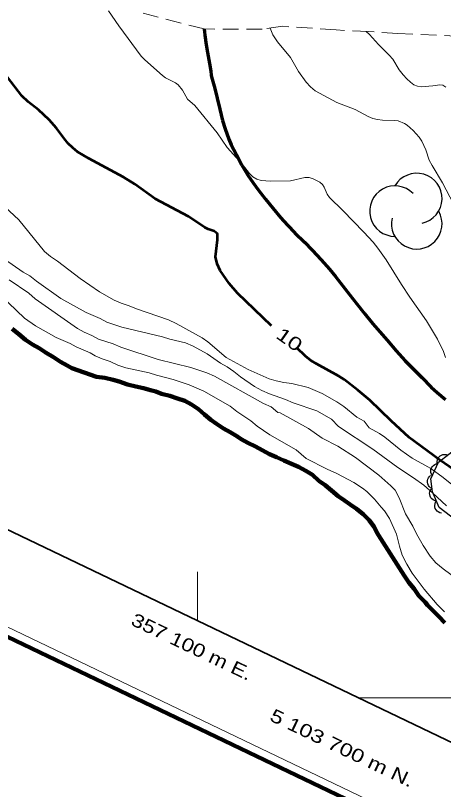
# Model space of a CAD drawing. Extents: x 356765 to 358572, y 5103174 to 5104650.
# Drawn here: x 357079.3 to 357128, y 5103689.6 to 5103777.6 of the extents above; entities that cross this region are included whole.
import ezdxf
from ezdxf.enums import TextEntityAlignment as Align

# ---------------------------------------------------------------- set-up
doc = ezdxf.new("R2010")
doc.units = 0
doc.header["$LTSCALE"] = 0.6
for name, pattern in [('DOT_DASHED', [7.7, 5, -1.2, 0.3, -1.2]), ('LONG_DASHED', [7.5, 6, -1.5]), ('MEDIUM_DASHED', [4.5, 3, -1.5])]:
    doc.linetypes.add(name, pattern=pattern)
for name, color, linetype, lineweight in [('1', 7, 'Continuous', 53), ('19', 7, 'Continuous', 13), ('2', 7, 'Continuous', 13), ('22', 7, 'Continuous', 35), ('4', 7, 'Continuous', 90), ('44', 7, 'Continuous', 25), ('60', 7, 'Continuous', 13), ('61', 7, 'Continuous', 13)]:
    doc.layers.add(name, color=color, linetype=linetype, lineweight=lineweight)

msp = doc.modelspace()

# ---------------------------------------------------------------- linework, layer by layer
at = {"layer": '1'}
for points in [[(357108.41, 5103742.32), (357104.57, 5103746.01), (357103.62, 5103747.13), (357102.57, 5103748.61), (357102.24, 5103749.36), (357102.07, 5103750.16), (357102.3, 5103752.09), (357102.28, 5103752.76), (357101.92, 5103753.05), (357101.23, 5103753.29), (357100.84, 5103753.49), (357098.97, 5103754.74), (357095.19, 5103756.76), (357092.89, 5103758.41), (357091.61, 5103759.22), (357087.64, 5103761.33), (357086.38, 5103762.09), (357085.82, 5103762.53), (357085.32, 5103763.04), (357084.85, 5103763.59), (357083.97, 5103764.76), (357083.13, 5103765.73), (357081.95, 5103766.86), (357080.77, 5103767.78), (357080.05, 5103768.45), (357078.41, 5103770.59)], [(357129.71, 5103725.57), (357127.52, 5103727.08), (357124.06, 5103729.62), (357122.02, 5103731.49), (357119.59, 5103733.84), (357118.26, 5103735.01), (357116.67, 5103736.21), (357116.09, 5103736.59), (357113.54, 5103737.98), (357112.91, 5103738.38), (357112.31, 5103738.87), (357111.31, 5103739.82)]]:
    msp.add_lwpolyline(points, dxfattribs=at)
at = {"layer": '19', "linetype": 'MEDIUM_DASHED'}
msp.add_lwpolyline([(357162.96, 5103778.43), (357160.04, 5103777.58), (357157.08, 5103777), (357153.91, 5103776.67), (357138.37, 5103775.38), (357129.9, 5103775.21), (357122.78, 5103775.54), (357119.44, 5103775.76), (357115.77, 5103775.94), (357109.67, 5103776.36), (357107.38, 5103776.03), (357100.77, 5103776.05), (357093.82, 5103777.84)], dxfattribs=at)
at = {"layer": '2'}
for points in [[(357128.2, 5103738.71), (357127.97, 5103739.4), (357127.29, 5103740.79), (357126.05, 5103742.88), (357124.16, 5103745.57), (357123.2, 5103747.01), (357121.45, 5103749.8), (357120.52, 5103751.15), (357120, 5103751.8), (357118.92, 5103752.97), (357116.53, 5103755.43), (357115.02, 5103756.91), (357114.76, 5103757.26), (357114.43, 5103758.05), (357114.22, 5103758.38), (357113.93, 5103758.62), (357113.17, 5103759), (357112.71, 5103759.16), (357112.23, 5103759.15), (357110.59, 5103758.8), (357108.33, 5103758.76), (357107.26, 5103758.84), (357106.75, 5103758.97), (357106.32, 5103759.23), (357105.92, 5103759.63), (357105.14, 5103760.66), (357103.39, 5103762.59), (357102.25, 5103764.24), (357099.72, 5103767.37), (357098.86, 5103768.09), (357098.32, 5103769.09), (357097.83, 5103769.7), (357097.52, 5103769.92), (357096.39, 5103770.5), (357096.02, 5103770.75), (357094.01, 5103772.53), (357093.61, 5103772.96), (357091.06, 5103776.41), (357089.91, 5103778.13)], [(357129.11, 5103756.16), (357127.86, 5103758.57), (357126.68, 5103760.54), (357126.37, 5103761.15), (357125.98, 5103762.3), (357125.51, 5103763.3), (357125.22, 5103763.74), (357124.55, 5103764.51), (357123.87, 5103765.13), (357123.54, 5103765.3), (357122.84, 5103765.59), (357122.43, 5103765.66), (357121.04, 5103765.7), (357120.48, 5103765.76), (357119.94, 5103765.88), (357119.41, 5103766.09), (357117.93, 5103766.9), (357115.84, 5103767.7), (357113.39, 5103769.03), (357112.85, 5103769.46), (357112.36, 5103769.99), (357111.51, 5103771.2), (357110.58, 5103772.82), (357109.09, 5103774.58), (357108.56, 5103775.38), (357108.27, 5103776.16)], [(357128.24, 5103769.45), (357127.92, 5103769.65), (357127.58, 5103769.72), (357126.78, 5103769.59), (357125.43, 5103769.49), (357125.03, 5103769.54), (357124.62, 5103769.72), (357124.22, 5103770), (357123.8, 5103770.37), (357123.39, 5103770.84), (357122.96, 5103771.42), (357122.21, 5103772.61), (357121.82, 5103773.09), (357120.59, 5103774.29), (357119.57, 5103775.41), (357119.19, 5103775.77)], [(357127.93, 5103725.05), (357126.54, 5103726.07), (357124.43, 5103727.28), (357123.15, 5103728.17), (357121.32, 5103729.66), (357120.71, 5103730.07), (357119.53, 5103730.7), (357118.96, 5103731.45), (357118.13, 5103731.91), (357116.64, 5103733.14), (357115.85, 5103733.68), (357114.18, 5103734.61), (357112.59, 5103735.3), (357110.74, 5103735.74), (357109.82, 5103735.86), (357108.94, 5103736.06), (357108.17, 5103736.29), (357105.77, 5103737.33), (357103.28, 5103738.72), (357101.19, 5103740.48), (357100.55, 5103740.93), (357097.6, 5103742.58), (357096.72, 5103742.97), (357093.06, 5103744.23), (357092.26, 5103744.57), (357091.34, 5103744.89), (357090.55, 5103745.24), (357088.88, 5103746.16), (357086.66, 5103747.7), (357084.08, 5103749.64), (357083.29, 5103750.18), (357082.61, 5103750.75), (357079.68, 5103754.36), (357077.59, 5103756.31)], [(357113.58, 5103732.64), (357110.9, 5103733.55), (357110.03, 5103733.93), (357108.19, 5103734.56), (357107.32, 5103734.95), (357106.48, 5103735.42), (357104.9, 5103736.5), (357104.16, 5103737.11), (357103.37, 5103737.65), (357102.61, 5103738.08), (357101.1, 5103739.11), (357099.51, 5103740), (357098.64, 5103740.39), (357096.87, 5103740.78), (357096.03, 5103741.06), (357091.39, 5103742.17), (357089.7, 5103742.71), (357088.95, 5103743.13), (357087.35, 5103743.83), (357084.47, 5103745.43), (357081.69, 5103747.38), (357080.94, 5103748), (357080.18, 5103748.42), (357077.17, 5103750.5)], [(357130.25, 5103712.96), (357127.93, 5103714.67), (357127.11, 5103715.38), (357126.47, 5103716.13), (357125.68, 5103717.34), (357124.92, 5103718.66), (357124.48, 5103719.55), (357123.68, 5103720.95), (357122.94, 5103722.74), (357122.47, 5103723.62), (357122, 5103724.13), (357120.62, 5103725.32), (357117.99, 5103727.34), (357115.97, 5103728.63), (357114.2, 5103729.52), (357112.64, 5103730.62), (357109.41, 5103732.42), (357109.14, 5103732.47), (357108.4, 5103733.08), (357107.53, 5103733.47), (357101.96, 5103736.57), (357101.09, 5103736.96), (357099.27, 5103737.58), (357095.54, 5103738.48), (357091.29, 5103739.87), (357090.42, 5103740.26), (357088.75, 5103740.8), (357088, 5103741.21), (357087.13, 5103741.6), (357086.38, 5103742.02), (357081.56, 5103745.39), (357080.82, 5103746), (357078.61, 5103747.53)], [(357128.1, 5103709.78), (357127.25, 5103710.63), (357125.79, 5103712.38), (357124.41, 5103714.18), (357123.81, 5103715.2), (357123.29, 5103716.23), (357122.98, 5103717.24), (357122.63, 5103718.63), (357121.83, 5103720.4), (357121.27, 5103721.26), (357120.91, 5103721.71), (357120.13, 5103722.62), (357119.26, 5103723.48), (357118.77, 5103723.86), (357117.79, 5103724.49), (357115.85, 5103725.53), (357114.77, 5103726.01), (357112.37, 5103727.24), (357111.23, 5103728.22), (357108.22, 5103729.9), (357106.8, 5103730.89), (357106.06, 5103731.5), (357104.48, 5103732.57), (357103.74, 5103733.18), (357100.73, 5103734.86), (357099.07, 5103735.59), (357097.24, 5103736.22), (357095.34, 5103736.69), (357094.5, 5103736.96), (357091.87, 5103737.54), (357090.96, 5103737.85), (357090.09, 5103738.24), (357089.18, 5103738.55), (357088.39, 5103738.9), (357087.79, 5103739.23), (357086.2, 5103739.92), (357085.52, 5103740.3), (357083.93, 5103740.99), (357081.6, 5103742.29), (357080.33, 5103743.19), (357077.63, 5103745.78)], [(357128.34, 5103721.86), (357126.75, 5103723.33), (357125.73, 5103724.19), (357124.59, 5103725.01), (357122.79, 5103726.21), (357119.96, 5103728.3), (357116.04, 5103730.85), (357115.24, 5103731.71), (357113.58, 5103732.64)], [(357183.72, 5103688.62), (357180.52, 5103689.88), (357179.68, 5103690.26), (357175.11, 5103692.61), (357172.43, 5103693.88), (357165.39, 5103697.59), (357163.75, 5103698.5), (357162.09, 5103699.51), (357159.7, 5103701.11), (357155.43, 5103704.2), (357152.47, 5103705.93), (357149.13, 5103708.26), (357147.61, 5103709.19), (357145.92, 5103710.15), (357144.33, 5103711.21), (357142.88, 5103712.3), (357140.86, 5103714), (357138.51, 5103716.09), (357136.9, 5103717.73), (357132.57, 5103721.59), (357131.22, 5103722.59), (357129.87, 5103723.5), (357127.93, 5103725.05)]]:
    msp.add_lwpolyline(points, dxfattribs=at)
at = {"layer": '22', "linetype": 'LONG_DASHED', "lineweight": 70}
msp.add_lwpolyline([(357100.77, 5103776.05), (357100.8, 5103775.71), (357100.86, 5103775.34), (357100.99, 5103774.26), (357101.15, 5103773.38), (357101.39, 5103772.12), (357101.51, 5103771.24), (357101.55, 5103770.8), (357101.61, 5103770.62), (357101.98, 5103769.3), (357102.26, 5103768.17), (357102.56, 5103766.94), (357102.87, 5103765.65), (357103.15, 5103764.7), (357103.56, 5103763.51), (357103.85, 5103762.87), (357104.43, 5103761.74), (357105.07, 5103760.58), (357105.73, 5103759.44), (357106.33, 5103758.55), (357106.96, 5103757.71), (357107.76, 5103756.72), (357108.57, 5103755.68), (357109.44, 5103754.63), (357110.24, 5103753.76), (357111.09, 5103752.88), (357112.18, 5103751.82), (357113.05, 5103750.92), (357114.09, 5103749.8), (357115.03, 5103748.75), (357115.7, 5103747.92), (357116.49, 5103746.9), (357117.3, 5103745.86), (357118.12, 5103744.8), (357119, 5103743.71), (357119.94, 5103742.55), (357120.75, 5103741.63), (357121.59, 5103740.67), (357122.6, 5103739.48), (357123.61, 5103738.34), (357124.46, 5103737.48), (357125.53, 5103736.42), (357126.59, 5103735.34), (357127.27, 5103734.72), (357128.2, 5103733.93)], dxfattribs=at)
at = {"layer": '4'}
for points in [[(357078.95, 5103741.96), (357079.7, 5103741.35), (357080.45, 5103740.73), (357081.24, 5103740.19), (357082, 5103739.76), (357082.79, 5103739.22), (357083.63, 5103738.76), (357084.42, 5103738.22), (357085.18, 5103737.79), (357085.71, 5103737.5), (357088.54, 5103736.51), (357089.47, 5103736.39), (357090.43, 5103736.15), (357091.12, 5103735.96), (357092.04, 5103735.64), (357093, 5103735.4), (357093.89, 5103735.21), (357094.66, 5103734.98), (357095.27, 5103734.83), (357095.92, 5103734.57), (357096.88, 5103734.33), (357097.72, 5103734.05), (357098.57, 5103733.78), (357099.33, 5103733.36), (357100.12, 5103732.82), (357100.79, 5103732.24), (357101.54, 5103731.63), (357102.18, 5103731.17), (357102.98, 5103730.63), (357103.73, 5103730.21), (357104.49, 5103729.78), (357104.98, 5103729.41), (357105.74, 5103728.99), (357106.62, 5103728.6), (357107.38, 5103728.17), (357108.21, 5103727.71), (357109.01, 5103727.36), (357109.81, 5103727.01), (357110.69, 5103726.62), (357111.49, 5103726.27), (357112.33, 5103725.81), (357113.08, 5103725.38), (357113.79, 5103724.69)], [(357113.79, 5103724.69), (357114.51, 5103724.19), (357115.26, 5103723.57), (357116.01, 5103722.96), (357116.72, 5103722.46), (357117.37, 5103722), (357118.08, 5103721.5), (357118.83, 5103720.89), (357119.54, 5103720.2), (357120.05, 5103719.51), (357120.48, 5103718.68), (357120.59, 5103718.52), (357123.5, 5103713.93), (357124.04, 5103713.13), (357124.63, 5103712.4), (357125.18, 5103711.6), (357125.89, 5103710.91), (357126.18, 5103710.55), (357126.81, 5103709.9), (357127.45, 5103709.25), (357128.15, 5103708.56)]]:
    msp.add_lwpolyline(points, dxfattribs=at)
at = {"layer": '44', "linetype": 'DOT_DASHED'}
msp.add_lwpolyline([(357129.43, 5103720.18), (357127.5, 5103721.65), (357126.73, 5103723.45), (357126.56, 5103724.91), (357127.4, 5103726.79), (357133.24, 5103731.37)], dxfattribs=at)
at = {"layer": '44'}
for points in [[(357127.26, 5103726.68), (357127.25, 5103726.89), (357127.3, 5103727.09), (357127.35, 5103727.25), (357127.46, 5103727.39), (357127.59, 5103727.51), (357127.76, 5103727.6), (357127.91, 5103727.67), (357128.09, 5103727.68), (357128.27, 5103727.66), (357128.45, 5103727.61)], [(357126.72, 5103725.26), (357126.61, 5103725.44), (357126.56, 5103725.64), (357126.53, 5103725.8), (357126.56, 5103725.97), (357126.62, 5103726.15), (357126.73, 5103726.31), (357126.83, 5103726.43), (357126.98, 5103726.53), (357127.15, 5103726.6), (357127.33, 5103726.63)], [(357126.69, 5103723.8), (357126.5, 5103723.9), (357126.36, 5103724.04), (357126.26, 5103724.17), (357126.19, 5103724.34), (357126.15, 5103724.52), (357126.16, 5103724.71), (357126.19, 5103724.87), (357126.27, 5103725.03), (357126.38, 5103725.18), (357126.52, 5103725.29)], [(357127.18, 5103722.4), (357126.97, 5103722.44), (357126.79, 5103722.53), (357126.66, 5103722.63), (357126.55, 5103722.77), (357126.46, 5103722.93), (357126.42, 5103723.12), (357126.4, 5103723.28), (357126.43, 5103723.45), (357126.49, 5103723.63), (357126.59, 5103723.78)], [(357127.77, 5103721.02), (357127.56, 5103721.06), (357127.38, 5103721.15), (357127.25, 5103721.25), (357127.14, 5103721.39), (357127.05, 5103721.55), (357127.01, 5103721.74), (357126.99, 5103721.9), (357127.02, 5103722.07), (357127.08, 5103722.25), (357127.18, 5103722.4)]]:
    msp.add_lwpolyline(points, dxfattribs=at)
for centre, start, end in [((357124.9407, 5103756.7826), 282.26917, 149.72626), ((357122.4684, 5103755.3453), 44.11537, 269.80396), ((357124.9407, 5103753.9079), 166.93686, 29.62122)]:
    msp.add_arc(centre, 2.8747, start, end, dxfattribs=at)
at = {"layer": '60', "lineweight": 158}
msp.add_lwpolyline([(356765.24, 5103856.84), (358192.2, 5103173.84), (358571.69, 5103966.7), (357144.73, 5104649.7)], close=True, dxfattribs=at)
at = {"layer": '60'}
msp.add_lwpolyline([(356766.57, 5103857.31), (358191.72, 5103175.17), (358570.35, 5103966.23), (357145.2, 5104648.37)], close=True, dxfattribs=at)
at = {"layer": '60', "lineweight": 35}
msp.add_lwpolyline([(356779.89, 5103862.01), (357952.48, 5103300.77), (358322.47, 5104073.79), (357149.88, 5104635.03)], close=True, dxfattribs=at)
at = {"layer": '61'}
for p, q in [((357100, 5103708.79), (357100, 5103714.34)), ((357118.37, 5103700), (357129.96, 5103700))]:
    msp.add_line(p, q, dxfattribs=at)

# ---------------------------------------------------------------- texts
at = {"layer": '1', "width": 1.35}
msp.add_text('10', height=1.5, rotation=324.532, dxfattribs=at).set_placement((357110.0348, 5103740.1374), align=Align.CENTER)
at = {"layer": '61'}
for s, width, p in [(' 357 100 m E.', 1.25, (357098.7262, 5103705.2994)), (' 5 103 700 m N.', 1.3, (357115.8112, 5103693.7991))]:
    msp.add_text(s, height=1.5, rotation=334.42, dxfattribs=dict(at, width=width)).set_placement(p, align=Align.CENTER)

doc.saveas('drawing.dxf')
